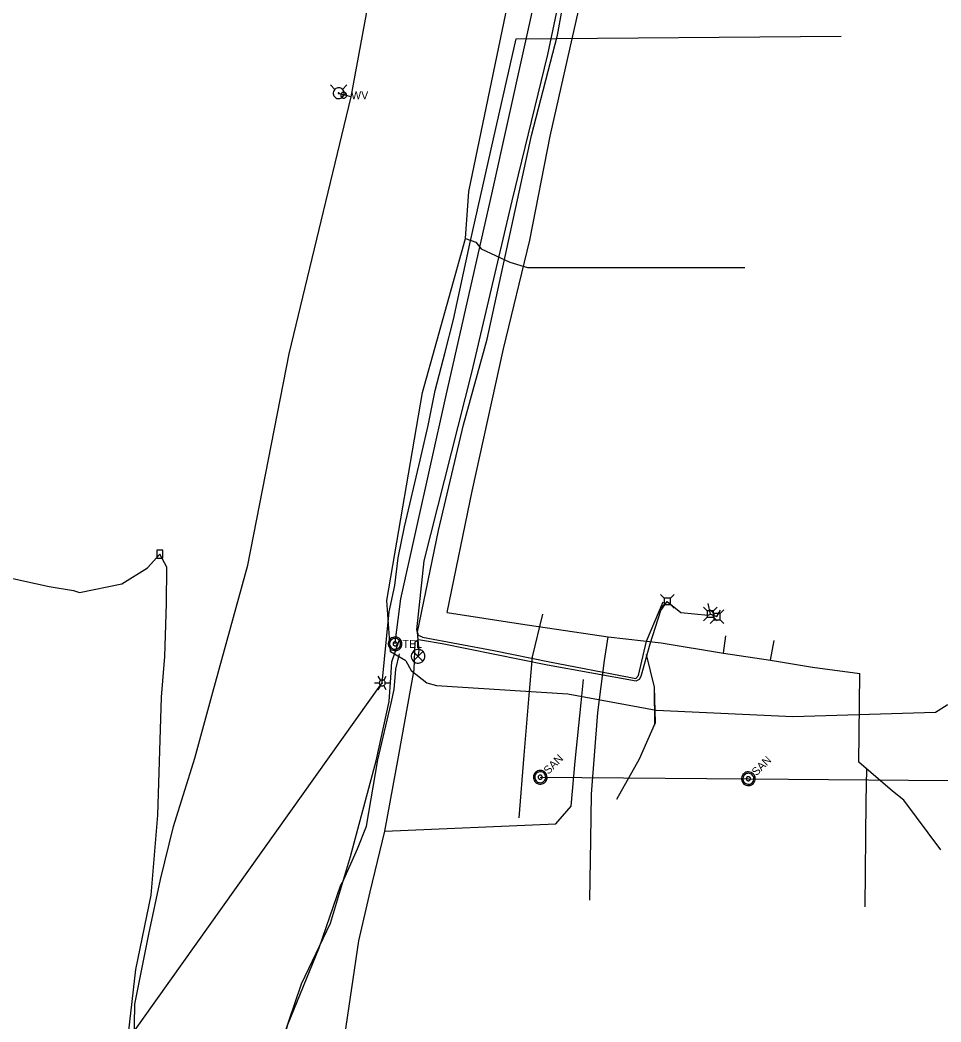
# Model space of a CAD drawing. Extents: x 596028 to 606371, y 330010 to 403088.
# Drawn here: x 602165.3 to 602608.3, y 355402.6 to 355884.7 of the extents above; entities that cross this region are included whole.
import ezdxf

# ---------------------------------------------------------------- set-up
doc = ezdxf.new("R2010")
doc.units = 0
for name, color, linetype in [('E_LTG', 7, 'Continuous'), ('E_UTL_E', 7, 'Continuous'), ('E_UTL_E_UG', 7, 'Continuous'), ('E_UTL_FO_UG', 7, 'Continuous'), ('E_UTL_FO_UG_MCI', 7, 'Continuous'), ('E_UTL_FO_UG_MWFN', 7, 'Continuous'), ('E_UTL_G_UG', 7, 'Continuous'), ('E_UTL_Overhead', 7, 'Continuous'), ('E_UTL_SAN_MH', 7, 'Continuous'), ('E_UTL_SAN_UG', 7, 'Continuous'), ('E_UTL_T_MH', 7, 'Continuous'), ('E_UTL_T_UG', 7, 'Continuous'), ('E_UTL_TV_UG', 7, 'Continuous'), ('E_UTL_W', 7, 'Continuous'), ('E_UTL_W_UG', 7, 'Continuous'), ('E_UTL_WHydrant', 7, 'Continuous')]:
    doc.layers.add(name, color=color, linetype=linetype)

msp = doc.modelspace()

# ---------------------------------------------------------------- linework, layer by layer
at = {"layer": 'E_LTG'}
for points in [[(602338.84, 355566.95), (602337.65, 355569.01)], [(602340.27, 355566.95), (602341.46, 355569.01)], [(602335.75, 355565.71), (602338.13, 355565.71)], [(602337.65, 355562.41), (602338.84, 355564.48)], [(602340.99, 355565.71), (602340.96, 355565.98), (602340.88, 355566.24), (602340.76, 355566.49), (602340.59, 355566.7), (602340.39, 355566.88), (602340.15, 355567.01), (602339.9, 355567.1), (602339.63, 355567.14), (602339.35, 355567.13), (602339.09, 355567.06), (602338.84, 355566.95), (602338.62, 355566.79), (602338.44, 355566.6), (602338.29, 355566.37), (602338.19, 355566.12), (602338.14, 355565.85), (602338.14, 355565.58), (602338.19, 355565.31), (602338.29, 355565.06), (602338.44, 355564.83), (602338.62, 355564.63), (602338.84, 355564.48), (602339.09, 355564.36), (602339.35, 355564.3), (602339.63, 355564.29), (602339.9, 355564.32), (602340.15, 355564.41), (602340.39, 355564.55), (602340.59, 355564.73), (602340.76, 355564.94), (602340.88, 355565.18), (602340.96, 355565.44), (602340.99, 355565.71)], [(602340.99, 355565.71), (602340.96, 355565.98), (602340.88, 355566.24), (602340.76, 355566.49), (602340.59, 355566.7), (602340.39, 355566.88), (602340.15, 355567.01), (602339.9, 355567.1), (602339.63, 355567.14), (602339.35, 355567.13), (602339.09, 355567.06), (602338.84, 355566.95), (602338.62, 355566.79), (602338.44, 355566.6), (602338.29, 355566.37), (602338.19, 355566.12), (602338.14, 355565.85), (602338.14, 355565.58), (602338.19, 355565.31), (602338.29, 355565.06), (602338.44, 355564.83), (602338.62, 355564.63), (602338.84, 355564.48), (602339.09, 355564.36), (602339.35, 355564.3), (602339.63, 355564.29), (602339.9, 355564.32), (602340.15, 355564.41), (602340.39, 355564.55), (602340.59, 355564.73), (602340.76, 355564.94), (602340.88, 355565.18), (602340.96, 355565.44), (602340.99, 355565.71)], [(602340.99, 355565.71), (602340.96, 355565.98), (602340.88, 355566.24), (602340.76, 355566.49), (602340.59, 355566.7), (602340.39, 355566.88), (602340.15, 355567.01), (602339.9, 355567.1), (602339.63, 355567.14), (602339.35, 355567.13), (602339.09, 355567.06), (602338.84, 355566.95), (602338.62, 355566.79), (602338.44, 355566.6), (602338.29, 355566.37), (602338.19, 355566.12), (602338.14, 355565.85), (602338.14, 355565.58), (602338.19, 355565.31), (602338.29, 355565.06), (602338.44, 355564.83), (602338.62, 355564.63), (602338.84, 355564.48), (602339.09, 355564.36), (602339.35, 355564.3), (602339.63, 355564.29), (602339.9, 355564.32), (602340.15, 355564.41), (602340.39, 355564.55), (602340.59, 355564.73), (602340.76, 355564.94), (602340.88, 355565.18), (602340.96, 355565.44), (602340.99, 355565.71)], [(602339.68, 355565.71), (602339.68, 355565.74), (602339.67, 355565.76), (602339.66, 355565.78), (602339.64, 355565.8), (602339.63, 355565.81), (602339.61, 355565.82), (602339.59, 355565.83), (602339.56, 355565.83), (602339.54, 355565.83), (602339.52, 355565.83), (602339.5, 355565.82), (602339.48, 355565.8), (602339.46, 355565.79), (602339.45, 355565.77), (602339.44, 355565.75), (602339.44, 355565.72), (602339.44, 355565.7), (602339.44, 355565.68), (602339.45, 355565.66), (602339.46, 355565.64), (602339.48, 355565.62), (602339.5, 355565.61), (602339.52, 355565.6), (602339.54, 355565.59), (602339.56, 355565.59), (602339.59, 355565.6), (602339.61, 355565.6), (602339.63, 355565.62), (602339.64, 355565.63), (602339.66, 355565.65), (602339.67, 355565.67), (602339.68, 355565.69), (602339.68, 355565.71)], [(602341.46, 355562.41), (602340.27, 355564.48)], [(602340.99, 355565.71), (602343.37, 355565.71)]]:
    msp.add_lwpolyline(points, dxfattribs=at)
at = {"layer": 'E_UTL_E'}
for points in [[(602475.1, 355606.51), (602473.35, 355608.27)], [(602478.19, 355606.51), (602479.95, 355608.27)], [(602475.1, 355603.42), (602473.35, 355601.67)], [(602478.19, 355606.51), (602475.1, 355606.51)], [(602475.1, 355606.51), (602475.1, 355603.42)], [(602475.1, 355603.42), (602478.19, 355603.42)], [(602478.19, 355603.42), (602478.19, 355606.51)], [(602478.19, 355603.42), (602479.95, 355601.67)], [(602495.85, 355600.39), (602494.1, 355602.14)], [(602498.94, 355600.39), (602495.85, 355600.39)], [(602495.85, 355600.39), (602495.85, 355597.3)], [(602499, 355599.21), (602497.25, 355600.96)], [(602498.94, 355600.39), (602500.7, 355602.14)], [(602498.94, 355597.3), (602498.94, 355600.39)], [(602502.1, 355599.21), (602499, 355599.21)], [(602499, 355599.21), (602499, 355596.11)], [(602502.1, 355599.21), (602503.85, 355600.96)], [(602502.1, 355596.11), (602502.1, 355599.21)], [(602495.85, 355597.3), (602494.1, 355595.54)], [(602495.85, 355597.3), (602498.94, 355597.3)], [(602499, 355596.11), (602497.25, 355594.36)], [(602498.94, 355597.3), (602500.7, 355595.54)], [(602499, 355596.11), (602502.1, 355596.11)], [(602502.1, 355596.11), (602503.85, 355594.36)]]:
    msp.add_lwpolyline(points, dxfattribs=at)
at = {"layer": 'E_UTL_E_UG'}
for points in [[(602358.89, 355587.72), (602356.93, 355588.53), (602356.22, 355591.32), (602359.69, 355624.49), (602382.58, 355715.1), (602402.01, 355797.66), (602419.22, 355868.06), (602430.04, 355919.95), (602437.91, 355960.43), (602452.3, 355958.34)], [(602393.12, 355827.54), (602403.92, 355875.55), (602560.32, 355876.88)], [(602339.56, 355565.71), (602342.92, 355599.86), (602345.55, 355612.57), (602347.24, 355625.98), (602350.2, 355640.77), (602357.85, 355672.86), (602361.7, 355689.63), (602365.04, 355706.48), (602369.79, 355724.84), (602373.87, 355740.6), (602381.61, 355777.03), (602393.12, 355827.54)], [(602321.62, 355396.03), (602328.21, 355441.59), (602333.79, 355465.22), (602340.76, 355494.47), (602347.37, 355530.18), (602354.88, 355572.1), (602355.42, 355585.44), (602356.95, 355586.56), (602358.92, 355586.38), (602368.36, 355584.65), (602418.96, 355574.38), (602461.68, 355566.7), (602463.2, 355567.5), (602464.05, 355568.96), (602468.46, 355584.54), (602473.49, 355600.62), (602476.65, 355604.97), (602483.15, 355599.69), (602496.37, 355598.31), (602497.4, 355598.84), (602496.27, 355603.89)], [(602358.89, 355587.72), (602393.25, 355581.34), (602420.04, 355575.95), (602458.31, 355568.5), (602461.58, 355567.91), (602462.81, 355569.29), (602466.65, 355585.84), (602474.59, 355604.68)], [(602497.4, 355598.84), (602500.55, 355597.66), (602502.3, 355600.76)], [(602430.38, 355506.36), (602432.26, 355528.03), (602435.17, 355556.14), (602436.35, 355567.37)], [(602340.76, 355494.47), (602423.04, 355498), (602430.38, 355506.36)]]:
    msp.add_lwpolyline(points, dxfattribs=at)
at = {"layer": 'E_UTL_FO_UG'}
msp.add_lwpolyline([(602470.59, 355545.42), (602470.5, 355563.66), (602466.71, 355579.47)], dxfattribs=at)
at = {"layer": 'E_UTL_FO_UG_MCI'}
for points in [[(602356.8, 355578.56), (602357.25, 355581.13), (602356.43, 355590.17), (602366.64, 355639.13), (602378.7, 355689.97), (602390.02, 355731.17), (602411.29, 355829.12), (602423.89, 355877.3), (602441.85, 355976.47), (602457, 356036.57), (602470.01, 356100.19), (602478.31, 356143.72), (602487.59, 356179.43), (602505.52, 356255.16), (602516.48, 356294.21), (602523.99, 356327.56), (602529.05, 356353.18), (602532.07, 356367.78)], [(602360.1, 355578.56), (602360.04, 355579.19), (602359.87, 355579.79), (602359.58, 355580.35), (602359.19, 355580.84), (602358.72, 355581.25), (602358.18, 355581.56), (602357.58, 355581.77), (602356.96, 355581.86), (602356.33, 355581.83), (602355.72, 355581.68), (602355.15, 355581.42), (602354.64, 355581.06), (602354.21, 355580.6), (602353.87, 355580.07), (602353.64, 355579.49), (602353.52, 355578.88), (602353.52, 355578.25), (602353.64, 355577.63), (602353.87, 355577.05), (602354.21, 355576.52), (602354.64, 355576.07), (602355.15, 355575.7), (602355.72, 355575.44), (602356.33, 355575.3), (602356.96, 355575.27), (602357.58, 355575.35), (602358.18, 355575.56), (602358.72, 355575.87), (602359.19, 355576.28), (602359.58, 355576.78), (602359.87, 355577.34), (602360.04, 355577.94), (602360.1, 355578.56)], [(602359.07, 355580.9), (602354.46, 355576.24)], [(602354.46, 355580.85), (602359.11, 355576.2)]]:
    msp.add_lwpolyline(points, dxfattribs=at)
at = {"layer": 'E_UTL_FO_UG_MWFN'}
for points in [[(601794.88, 355632.14), (601837.9, 355623.28), (601856.19, 355614.73), (601874.89, 355608.89), (601892.06, 355607.01), (601909.33, 355606.68), (601914.5, 355608.22), (601962.87, 355612.38), (601972.01, 355612.74), (602106.49, 355621.05), (602119.36, 355619.75), (602129.87, 355620.27), (602147.51, 355619.13), (602166.23, 355615), (602179.37, 355612.18), (602191.04, 355610.14), (602193.93, 355609.3), (602214.34, 355613.33), (602226.59, 355621.13), (602232.55, 355627.64)], [(602299.46, 355189.8), (602263.62, 355201.31), (602252.28, 355203.77), (602226.51, 355208.02), (602200.49, 355210.2), (602195.01, 355211.93), (602193.87, 355220), (602199.59, 355271.5), (602210.53, 355343.3), (602215.26, 355377.5), (602221.1, 355427.81), (602228.4, 355463.65), (602231.56, 355502.05), (602233.38, 355558.85), (602234.94, 355578.49), (602235.78, 355603.91), (602235.89, 355621.35), (602232.55, 355627.64)]]:
    msp.add_lwpolyline(points, dxfattribs=at)
msp.add_lwpolyline([(602231.07, 355625.68), (602234.07, 355625.68), (602234.07, 355629.68), (602231.07, 355629.68)], close=True, dxfattribs=at)
at = {"layer": 'E_UTL_G_UG'}
for points in [[(602370.82, 355599.68), (602382.85, 355657.96), (602397.87, 355726.43), (602410.47, 355778.81), (602420.32, 355828.8), (602433.98, 355889.07), (602438.29, 355907.15)], [(602370.82, 355599.68), (602406.11, 355594.22), (602448.26, 355587.84), (602473.66, 355584.96), (602503.63, 355580.06), (602526.31, 355576.64), (602546.49, 355573.38), (602569.21, 355570.31)], [(602503.63, 355580.06), (602504.72, 355588.38), (602504.77, 355588.44)], [(602439.81, 355490.25), (602440.2, 355512.28), (602443.18, 355551.48), (602446.48, 355576.5), (602448.26, 355587.84)], [(602526.31, 355576.64), (602527.98, 355586.19)], [(602608.27, 355485.36), (602590.44, 355509.35), (602584.96, 355513.67), (602568.75, 355527.57), (602568.97, 355541.28), (602569.21, 355570.31)], [(602572.38, 355524.46), (602572.09, 355508.75)], [(602572.09, 355508.75), (602571.72, 355457.94)], [(602439.31, 355461.25), (602439.81, 355490.25)]]:
    msp.add_lwpolyline(points, dxfattribs=at)
at = {"layer": 'E_UTL_Overhead'}
msp.add_lwpolyline([(602564.68, 353944.62), (602493.86, 354130.23), (602437.69, 354279.84), (602377.58, 354448.35), (602318.36, 354619.69), (602300.73, 354721.7), (602278.59, 354786.86), (602257.42, 354907.01), (602299.46, 355189.8), (602322, 355319.77), (602218, 355394.92), (602339.56, 355565.71)], dxfattribs=at)
at = {"layer": 'E_UTL_SAN_MH'}
for points in [[(602417.88, 355522.7), (602417.4, 355523.1), (602416.85, 355523.4), (602416.25, 355523.59), (602415.63, 355523.67), (602415, 355523.62), (602414.39, 355523.46), (602413.83, 355523.19), (602413.33, 355522.81), (602412.91, 355522.35), (602412.58, 355521.81), (602412.36, 355521.22), (602412.26, 355520.6), (602412.27, 355519.98), (602412.4, 355519.36), (602412.65, 355518.79), (602413, 355518.27), (602413.45, 355517.82), (602413.97, 355517.47), (602414.54, 355517.23), (602415.16, 355517.09), (602415.78, 355517.08), (602416.4, 355517.18), (602416.99, 355517.4), (602417.53, 355517.73), (602417.99, 355518.15), (602418.37, 355518.65), (602418.64, 355519.22), (602418.8, 355519.82), (602418.85, 355520.45), (602418.77, 355521.07), (602418.58, 355521.67), (602418.28, 355522.22), (602417.88, 355522.7)], [(602417.41, 355522.24), (602417.03, 355522.56), (602416.59, 355522.8), (602416.11, 355522.95), (602415.61, 355523.01), (602415.11, 355522.97), (602414.63, 355522.84), (602414.17, 355522.62), (602413.77, 355522.32), (602413.43, 355521.95), (602413.17, 355521.52), (602413, 355521.05), (602412.91, 355520.56), (602412.93, 355520.06), (602413.03, 355519.56), (602413.23, 355519.1), (602413.51, 355518.69), (602413.87, 355518.33), (602414.28, 355518.05), (602414.74, 355517.85), (602415.23, 355517.75), (602415.74, 355517.74), (602416.23, 355517.82), (602416.7, 355517.99), (602417.13, 355518.26), (602417.5, 355518.59), (602417.8, 355518.99), (602418.02, 355519.45), (602418.15, 355519.93), (602418.19, 355520.43), (602418.13, 355520.93), (602417.98, 355521.41), (602417.73, 355521.85), (602417.41, 355522.24)], [(602416.25, 355521.07), (602416.1, 355521.19), (602415.94, 355521.28), (602415.76, 355521.34), (602415.57, 355521.36), (602415.38, 355521.35), (602415.2, 355521.3), (602415.03, 355521.21), (602414.88, 355521.1), (602414.76, 355520.96), (602414.66, 355520.8), (602414.59, 355520.63), (602414.56, 355520.44), (602414.57, 355520.25), (602414.61, 355520.07), (602414.68, 355519.89), (602414.78, 355519.74), (602414.92, 355519.61), (602415.07, 355519.5), (602415.25, 355519.43), (602415.43, 355519.39), (602415.62, 355519.38), (602415.8, 355519.41), (602415.98, 355519.48), (602416.14, 355519.58), (602416.28, 355519.7), (602416.39, 355519.85), (602416.48, 355520.02), (602416.52, 355520.2), (602416.54, 355520.39), (602416.52, 355520.58), (602416.46, 355520.76), (602416.37, 355520.92), (602416.25, 355521.07)], [(602517.97, 355521.96), (602517.48, 355522.36), (602516.93, 355522.66), (602516.34, 355522.85), (602515.71, 355522.92), (602515.09, 355522.88), (602514.48, 355522.72), (602513.92, 355522.44), (602513.41, 355522.07), (602512.99, 355521.6), (602512.67, 355521.07), (602512.45, 355520.48), (602512.34, 355519.86), (602512.36, 355519.23), (602512.49, 355518.62), (602512.74, 355518.04), (602513.09, 355517.52), (602513.53, 355517.08), (602514.05, 355516.73), (602514.63, 355516.48), (602515.24, 355516.35), (602515.87, 355516.33), (602516.49, 355516.44), (602517.08, 355516.66), (602517.61, 355516.98), (602518.08, 355517.4), (602518.45, 355517.91), (602518.73, 355518.47), (602518.89, 355519.08), (602518.93, 355519.7), (602518.86, 355520.33), (602518.67, 355520.92), (602518.37, 355521.47), (602517.97, 355521.96)], [(602517.5, 355521.49), (602517.11, 355521.81), (602516.67, 355522.05), (602516.2, 355522.2), (602515.7, 355522.26), (602515.2, 355522.23), (602514.71, 355522.1), (602514.26, 355521.88), (602513.86, 355521.58), (602513.52, 355521.21), (602513.26, 355520.78), (602513.08, 355520.31), (602513, 355519.81), (602513.01, 355519.31), (602513.12, 355518.82), (602513.32, 355518.36), (602513.6, 355517.94), (602513.95, 355517.59), (602514.37, 355517.31), (602514.83, 355517.11), (602515.32, 355517), (602515.82, 355516.99), (602516.32, 355517.07), (602516.79, 355517.25), (602517.22, 355517.51), (602517.59, 355517.85), (602517.89, 355518.25), (602518.11, 355518.7), (602518.24, 355519.19), (602518.27, 355519.69), (602518.21, 355520.19), (602518.06, 355520.66), (602517.82, 355521.1), (602517.5, 355521.49)], [(602516.33, 355520.32), (602516.19, 355520.44), (602516.02, 355520.53), (602515.84, 355520.59), (602515.66, 355520.61), (602515.47, 355520.6), (602515.29, 355520.55), (602515.12, 355520.47), (602514.97, 355520.36), (602514.84, 355520.22), (602514.74, 355520.06), (602514.68, 355519.88), (602514.65, 355519.69), (602514.65, 355519.51), (602514.69, 355519.32), (602514.77, 355519.15), (602514.87, 355518.99), (602515, 355518.86), (602515.16, 355518.75), (602515.33, 355518.68), (602515.52, 355518.64), (602515.7, 355518.64), (602515.89, 355518.67), (602516.07, 355518.73), (602516.23, 355518.83), (602516.37, 355518.96), (602516.48, 355519.11), (602516.56, 355519.28), (602516.61, 355519.46), (602516.62, 355519.65), (602516.6, 355519.83), (602516.54, 355520.01), (602516.45, 355520.18), (602516.33, 355520.32)]]:
    msp.add_lwpolyline(points, dxfattribs=at)
at = {"layer": 'E_UTL_SAN_UG'}
msp.add_lwpolyline([(602415.55, 355520.37), (602515.63, 355519.62), (602765.67, 355517.47)], dxfattribs=at)
at = {"layer": 'E_UTL_T_MH'}
for points in [[(602349.02, 355584.54), (602348.96, 355585.17), (602348.79, 355585.77), (602348.5, 355586.33), (602348.11, 355586.82), (602347.64, 355587.23), (602347.09, 355587.55), (602346.5, 355587.75), (602345.88, 355587.84), (602345.25, 355587.81), (602344.64, 355587.66), (602344.07, 355587.4), (602343.56, 355587.04), (602343.13, 355586.58), (602342.79, 355586.06), (602342.56, 355585.47), (602342.44, 355584.86), (602342.44, 355584.23), (602342.56, 355583.62), (602342.79, 355583.03), (602343.13, 355582.51), (602343.56, 355582.05), (602344.07, 355581.69), (602344.64, 355581.43), (602345.25, 355581.28), (602345.88, 355581.25), (602346.5, 355581.34), (602347.09, 355581.54), (602347.64, 355581.86), (602348.11, 355582.27), (602348.5, 355582.76), (602348.79, 355583.32), (602348.96, 355583.92), (602349.02, 355584.54)], [(602348.36, 355584.54), (602348.31, 355585.04), (602348.17, 355585.53), (602347.94, 355585.97), (602347.63, 355586.37), (602347.25, 355586.7), (602346.82, 355586.95), (602346.34, 355587.11), (602345.85, 355587.18), (602345.35, 355587.16), (602344.86, 355587.04), (602344.4, 355586.83), (602343.99, 355586.54), (602343.65, 355586.18), (602343.38, 355585.75), (602343.19, 355585.29), (602343.09, 355584.8), (602343.09, 355584.29), (602343.19, 355583.8), (602343.38, 355583.34), (602343.65, 355582.91), (602343.99, 355582.55), (602344.4, 355582.26), (602344.86, 355582.05), (602345.35, 355581.93), (602345.85, 355581.91), (602346.34, 355581.98), (602346.82, 355582.14), (602347.25, 355582.39), (602347.63, 355582.72), (602347.94, 355583.12), (602348.17, 355583.56), (602348.31, 355584.05), (602348.36, 355584.54)], [(602346.71, 355584.54), (602346.69, 355584.73), (602346.64, 355584.91), (602346.55, 355585.08), (602346.44, 355585.23), (602346.3, 355585.35), (602346.13, 355585.45), (602345.96, 355585.51), (602345.77, 355585.53), (602345.58, 355585.52), (602345.4, 355585.48), (602345.23, 355585.4), (602345.07, 355585.29), (602344.94, 355585.16), (602344.84, 355585), (602344.77, 355584.82), (602344.74, 355584.64), (602344.74, 355584.45), (602344.77, 355584.27), (602344.84, 355584.09), (602344.94, 355583.93), (602345.07, 355583.8), (602345.23, 355583.69), (602345.4, 355583.61), (602345.58, 355583.57), (602345.77, 355583.56), (602345.96, 355583.58), (602346.13, 355583.64), (602346.3, 355583.74), (602346.44, 355583.86), (602346.55, 355584.01), (602346.64, 355584.18), (602346.69, 355584.36), (602346.71, 355584.54)]]:
    msp.add_lwpolyline(points, dxfattribs=at)
at = {"layer": 'E_UTL_T_UG'}
for points in [[(602345.72, 355584.54), (602345.91, 355586.37), (602348.52, 355606.11), (602370.14, 355703.38), (602392.65, 355802.25), (602414.93, 355902.98), (602438.16, 356003.67), (602461.33, 356101.8), (602484.44, 356203.98), (602512.64, 356319.09)], [(602405.44, 355500.8), (602407.8, 355530.97), (602410.07, 355557.96), (602411.8, 355578.23), (602416.81, 355598.88)], [(602319.3, 355319.18), (602312.83, 355319.8), (602305.63, 355322.54), (602292.72, 355329.14), (602286.37, 355335.16), (602283.55, 355340.23), (602280.83, 355346.68), (602281.18, 355352.66), (602283.1, 355366.14), (602291.41, 355393.48), (602300.75, 355421.03), (602314.71, 355450.11), (602324.24, 355482.22), (602336.58, 355528.25), (602342.8, 355556.72), (602343.66, 355568.35), (602344.14, 355575.89), (602347.72, 355586.06)], [(602253.93, 354915.38), (602253.71, 354953.69), (602251.72, 354983.43), (602249.99, 355010.73), (602249.66, 355056.37), (602250.05, 355103.28), (602253.67, 355151.1), (602256.94, 355205.19), (602263.33, 355253.05), (602269.4, 355293.17), (602274.16, 355326.42), (602275.73, 355332.5), (602282.92, 355362.35), (602294.1, 355401.42), (602309.19, 355438.23), (602319.52, 355468.04), (602320.45, 355469.65), (602327.58, 355485.94), (602332.01, 355496.83), (602337.46, 355528.73), (602343.84, 355555.99), (602345.29, 355562.55), (602346.12, 355572.39), (602347.91, 355579.66)], [(602452.36, 355509.87), (602463.33, 355529.25), (602471.01, 355546.63), (602470.5, 355563.66), (602466.71, 355579.47)]]:
    msp.add_lwpolyline(points, dxfattribs=at)
at = {"layer": 'E_UTL_TV_UG'}
for points in [[(602379.66, 355779.5), (602381.26, 355802.2), (602402.4, 355904.13), (602425.59, 356008.67), (602452.27, 356103.75), (602479.35, 356205.68), (602505.32, 356305.65)], [(602350.86, 355576.33), (602343.49, 355580.75), (602341.73, 355605.43), (602358.95, 355705.51), (602379.66, 355779.5), (602384.48, 355777.79), (602387.11, 355774.65), (602400.96, 355768.17), (602409.43, 355765.65)], [(602409.43, 355765.65), (602513.9, 355765.65)], [(602350.86, 355576.33), (602353.44, 355571.78), (602360.91, 355565.82), (602365.71, 355564.45), (602428.88, 355560.53), (602471.35, 355552.62), (602537.05, 355549.55), (602605.63, 355551.67), (602611.3, 355555.12), (602615.94, 355556.15), (602705.43, 355555.21), (602780.19, 355554.23), (602808.75, 355557.53), (602814.63, 355561.65), (602822.81, 355567.51), (602833.57, 355577.61), (602840.51, 355583.54)]]:
    msp.add_lwpolyline(points, dxfattribs=at)
at = {"layer": 'E_UTL_W'}
for points in [[(602322.41, 355848.5), (602322.39, 355848.77), (602322.31, 355849.03), (602322.19, 355849.27), (602322.02, 355849.48), (602321.81, 355849.66), (602321.58, 355849.8), (602321.32, 355849.88), (602321.05, 355849.92), (602320.78, 355849.91), (602320.52, 355849.85), (602320.27, 355849.73), (602320.05, 355849.58), (602319.86, 355849.38), (602319.72, 355849.15), (602319.62, 355848.9), (602319.57, 355848.63), (602319.57, 355848.36), (602319.62, 355848.1), (602319.72, 355847.85), (602319.86, 355847.62), (602320.05, 355847.42), (602320.27, 355847.26), (602320.52, 355847.15), (602320.78, 355847.09), (602321.05, 355847.07), (602321.32, 355847.11), (602321.58, 355847.2), (602321.81, 355847.34), (602322.02, 355847.51), (602322.19, 355847.73), (602322.31, 355847.97), (602322.39, 355848.23), (602322.41, 355848.5)], [(602319.98, 355847.49), (602321.99, 355849.51)]]:
    msp.add_lwpolyline(points, dxfattribs=at)
at = {"layer": 'E_UTL_W_UG'}
for points in [[(602198.21, 354880.51), (602190.23, 354962.78), (602186.65, 355075.62), (602187.59, 355128.94), (602191.52, 355194.1), (602194.91, 355224.13), (602198.58, 355250.68), (602204.17, 355290.17), (602209.54, 355326.07), (602214.23, 355357.75), (602215.8, 355364.26), (602216.89, 355367.07), (602217.38, 355371.05), (602220.27, 355391.61), (602220.6, 355411.1), (602227.24, 355444.87), (602232.93, 355471.21), (602239.09, 355496.61), (602249.34, 355529.59), (602258.11, 355561.23), (602274.94, 355622.42), (602294.78, 355724.13), (602324.58, 355847.67), (602342.38, 355944.19)], [(602324.58, 355847.67), (602319.19, 355849.08), (602318.57, 355849.46)]]:
    msp.add_lwpolyline(points, dxfattribs=at)
at = {"layer": 'E_UTL_WHydrant'}
for points in [[(602316.73, 355851.29), (602314.59, 355853.44)], [(602320.4, 355851.29), (602322.54, 355853.44)], [(602321.19, 355849.46), (602321.14, 355849.95), (602321, 355850.43), (602320.77, 355850.88), (602320.46, 355851.27), (602320.09, 355851.59), (602319.65, 355851.84), (602319.18, 355852.01), (602318.69, 355852.08), (602318.19, 355852.05), (602317.71, 355851.94), (602317.25, 355851.73), (602316.85, 355851.44), (602316.5, 355851.08), (602316.23, 355850.66), (602316.05, 355850.2), (602315.95, 355849.71), (602315.95, 355849.21), (602316.05, 355848.72), (602316.23, 355848.26), (602316.5, 355847.84), (602316.85, 355847.48), (602317.25, 355847.19), (602317.71, 355846.98), (602318.19, 355846.86), (602318.69, 355846.84), (602319.18, 355846.91), (602319.65, 355847.07), (602320.09, 355847.32), (602320.46, 355847.65), (602320.77, 355848.04), (602321, 355848.48), (602321.14, 355848.96), (602321.19, 355849.46)], [(602318.77, 355849.46), (602318.76, 355849.5), (602318.75, 355849.53), (602318.73, 355849.57), (602318.71, 355849.6), (602318.68, 355849.62), (602318.65, 355849.64), (602318.61, 355849.65), (602318.57, 355849.66), (602318.54, 355849.66), (602318.5, 355849.65), (602318.46, 355849.63), (602318.43, 355849.61), (602318.41, 355849.58), (602318.39, 355849.55), (602318.37, 355849.52), (602318.37, 355849.48), (602318.37, 355849.44), (602318.37, 355849.4), (602318.39, 355849.37), (602318.41, 355849.33), (602318.43, 355849.31), (602318.46, 355849.28), (602318.5, 355849.27), (602318.54, 355849.26), (602318.57, 355849.26), (602318.61, 355849.26), (602318.65, 355849.28), (602318.68, 355849.3), (602318.71, 355849.32), (602318.73, 355849.35), (602318.75, 355849.38), (602318.76, 355849.42), (602318.77, 355849.46)]]:
    msp.add_lwpolyline(points, dxfattribs=at)

# ---------------------------------------------------------------- texts
at = {"layer": 'E_UTL_SAN_MH'}
for p in [(602419.44, 355521.51), (602519.53, 355520.77)]:
    msp.add_text('SAN', height=3.849, rotation=45, dxfattribs=at).set_placement(p)
at = {"layer": 'E_UTL_T_MH'}
msp.add_text('TEL', height=3.849, dxfattribs=at).set_placement((602349.29, 355582.6))
at = {"layer": 'E_UTL_W'}
msp.add_text('WV', height=3.85, dxfattribs=at).set_placement((602324.55, 355846.57))

doc.saveas('drawing.dxf')
